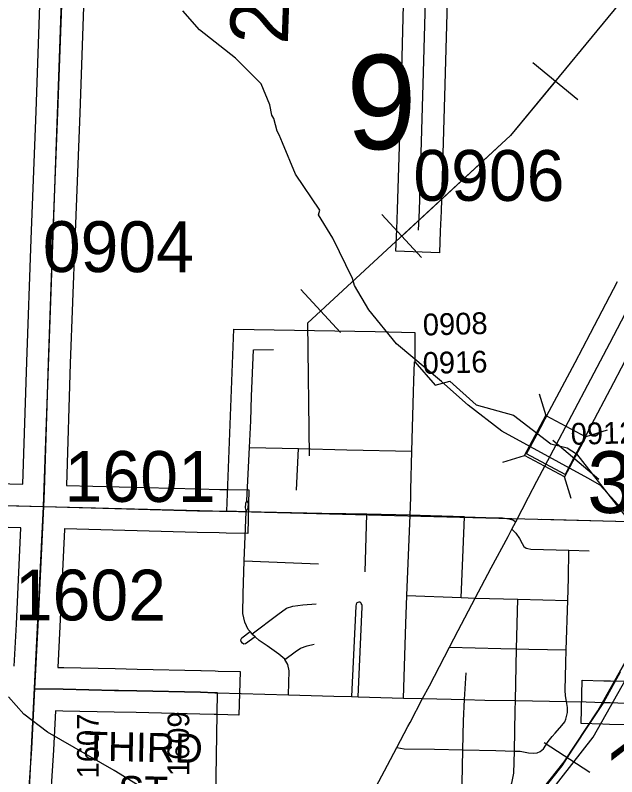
# Model space of a CAD drawing. Extents: x -132.8 to -73.3, y -60 to -26.
# Drawn here: x -113.765 to -112.937, y -40.948 to -39.899 of the extents above; entities that cross this region are included whole.
import ezdxf

# ---------------------------------------------------------------- set-up
doc = ezdxf.new("R2010")
doc.units = 0
for name, color, linetype in [('tdCoCityStreetMajor', 7, 'Continuous'), ('tdCoCityStreetMinor', 7, 'Continuous'), ('tdCoCorpBndry', 7, 'Continuous'), ('tdCoHydroRiver', 7, 'Continuous'), ('tdCoPipe', 7, 'Continuous'), ('tdCoRRCL', 7, 'Continuous'), ('tdCoSecRdNmbr', 7, 'Continuous'), ('tdCoSecRdTxt', 7, 'Continuous'), ('tdCoSecRteBand', 7, 'Continuous'), ('tdCoSecRteCL', 7, 'Continuous'), ('tdCoSectLine', 7, 'Continuous'), ('tdCoSectLinePart', 7, 'Continuous'), ('tdCoSectNmbr', 7, 'Continuous'), ('tdCoStrucSec', 7, 'Continuous'), ('tdCoStrucSecFHWANum', 7, 'Continuous'), ('tdCoSurfAsphalt', 7, 'Continuous'), ('tdCoSurfBitum', 7, 'Continuous'), ('tdCoSurfConc', 7, 'Continuous'), ('tdCoSurfGravel', 7, 'Continuous'), ('tdCoSurfLNO', 7, 'Continuous')]:
    doc.layers.add(name, color=color, linetype=linetype)

msp = doc.modelspace()

# ---------------------------------------------------------------- linework, layer by layer
at = {"layer": 'tdCoCityStreetMajor'}
msp.add_line((-113.2305, -40.84), (-113.2041, -40.8407), dxfattribs=at)
for points in [[(-113.2041, -40.8407), (-113.1947, -40.823), (-113.1672, -40.7699), (-113.1553, -40.7468), (-113.1317, -40.7023), (-113.1097, -40.6607), (-113.0865, -40.6175), (-113.0811, -40.6073), (-113.0758, -40.597), (-113.0583, -40.5633), (-113.0468, -40.5411), (-113.0203, -40.4913)], [(-113.2305, -40.84), (-113.2271, -40.7377), (-113.2257, -40.6987), (-113.2215, -40.5881), (-113.2809, -40.5868), (-113.3098, -40.5862), (-113.3428, -40.5855), (-113.4472, -40.5833), (-113.474, -40.5827)], [(-113.5947, -41.5826), (-113.5846, -41.5635), (-113.574, -41.5423), (-113.541, -41.4809), (-113.5168, -41.434), (-113.4862, -41.3758), (-113.4638, -41.3339), (-113.4629, -41.3323), (-113.4325, -41.274), (-113.3962, -41.2049), (-113.3822, -41.1789), (-113.3784, -41.1719), (-113.3644, -41.1458), (-113.3373, -41.0927), (-113.335, -41.0886), (-113.3345, -41.0877), (-113.3138, -41.0496), (-113.2825, -40.9897), (-113.2643, -40.9551), (-113.2524, -40.9327), (-113.2395, -40.908), (-113.2246, -40.8794), (-113.2215, -40.8737), (-113.2041, -40.8407)], [(-113.4865, -40.8327), (-113.3889, -40.8355), (-113.3263, -40.8373), (-113.3021, -40.8379), (-113.2929, -40.8382), (-113.2305, -40.84)], [(-113.2041, -40.8407), (-113.1646, -40.8416), (-113.1463, -40.842), (-113.1186, -40.8427), (-113.0764, -40.8435), (-113.0059, -40.8449), (-112.979, -40.8454), (-112.9551, -40.846)]]:
    msp.add_lwpolyline(points, dxfattribs=at)
at = {"layer": 'tdCoCityStreetMinor'}
for p, q in [((-113.4464, -40.5676), (-113.4426, -40.4946)), ((-113.4426, -40.4946), (-113.3752, -40.4963)), ((-113.3778, -40.5535), (-113.3752, -40.4963)), ((-113.4498, -40.6508), (-113.4472, -40.5833)), ((-113.2831, -40.666), (-113.2809, -40.5868)), ((-113.0026, -40.6363), (-112.9748, -40.6371)), ((-113.2257, -40.6987), (-113.151, -40.7016)), ((-113.0747, -40.7721), (-113.073, -40.7039)), ((-113.073, -40.7039), (-113.0042, -40.7058)), ((-113.0063, -40.7734), (-113.0042, -40.7058)), ((-113.4389, -40.7517), (-113.4419, -40.7485))]:
    msp.add_line(p, q, dxfattribs=at)
for points in [[(-113.4426, -40.4946), (-113.4406, -40.4579), (-113.4399, -40.424), (-113.4372, -40.3603), (-113.4096, -40.3598)], [(-113.2188, -40.4999), (-113.2165, -40.4186), (-113.2162, -40.4029)], [(-113.3752, -40.4963), (-113.3084, -40.498), (-113.2188, -40.4999)], [(-113.1466, -40.5902), (-113.1933, -40.5887), (-113.2215, -40.5881), (-113.2206, -40.5632), (-113.2202, -40.5532), (-113.2188, -40.4999)], [(-113.4464, -40.5676), (-113.4483, -40.5721), (-113.4487, -40.5779), (-113.4472, -40.5833)], [(-113.4472, -40.5833), (-113.4443, -40.578), (-113.4442, -40.5719), (-113.4464, -40.5676)], [(-113.151, -40.7016), (-113.1484, -40.6359), (-113.1466, -40.5902)], [(-113.1466, -40.5902), (-113.1171, -40.5912), (-113.0941, -40.5919), (-113.0853, -40.5932), (-113.0798, -40.5946), (-113.0758, -40.597)], [(-113.0811, -40.6073), (-113.0756, -40.6129), (-113.0707, -40.6203), (-113.067, -40.6272), (-113.0646, -40.6314), (-113.0613, -40.6336), (-113.0593, -40.634), (-113.0549, -40.6348), (-113.0026, -40.6363)], [(-113.0042, -40.7058), (-113.0032, -40.675), (-113.0026, -40.6363)], [(-113.4419, -40.7485), (-113.4446, -40.7456), (-113.4491, -40.7355), (-113.4518, -40.7237), (-113.4515, -40.6965), (-113.4498, -40.6508)], [(-113.4498, -40.6508), (-113.3821, -40.6536), (-113.3478, -40.6551)], [(-113.151, -40.7016), (-113.1317, -40.7023), (-113.073, -40.7039)], [(-113.4389, -40.7517), (-113.4034, -40.7247), (-113.3918, -40.7163), (-113.3829, -40.7134), (-113.3693, -40.7116), (-113.3506, -40.7102)], [(-113.2929, -40.8382), (-113.2876, -40.7143), (-113.2876, -40.7125), (-113.288, -40.711), (-113.2887, -40.7096), (-113.2894, -40.7088), (-113.2906, -40.7081), (-113.2921, -40.7079), (-113.2935, -40.7082), (-113.2947, -40.709), (-113.2958, -40.7106), (-113.2963, -40.7133), (-113.3021, -40.8379)], [(-113.4347, -40.7558), (-113.4482, -40.7653), (-113.4505, -40.7657), (-113.4524, -40.7646), (-113.4541, -40.7623), (-113.4545, -40.7596), (-113.4532, -40.7571), (-113.4419, -40.7485)], [(-113.4347, -40.7558), (-113.438, -40.7528), (-113.4389, -40.7517)], [(-113.3939, -40.7868), (-113.3941, -40.7865), (-113.4024, -40.7794), (-113.4185, -40.7682), (-113.4293, -40.7607), (-113.4347, -40.7558)], [(-113.3939, -40.7868), (-113.3799, -40.7762), (-113.3722, -40.7715), (-113.3631, -40.768), (-113.3537, -40.7658)], [(-113.1672, -40.7699), (-113.0962, -40.7716), (-113.0747, -40.7721)], [(-113.0778, -40.913), (-113.0767, -40.8572), (-113.0764, -40.8435), (-113.0747, -40.7721)], [(-113.0778, -40.913), (-113.07, -40.9133), (-113.0585, -40.9153), (-113.0508, -40.916), (-113.047, -40.9157), (-113.0464, -40.9156), (-113.0423, -40.9138), (-113.0377, -40.91), (-113.0312, -40.8998), (-113.0257, -40.8931), (-113.0217, -40.8883), (-113.0122, -40.8779), (-113.0082, -40.8728), (-113.0067, -40.8691), (-113.0044, -40.86), (-113.0044, -40.853), (-113.0059, -40.8449), (-113.0072, -40.837), (-113.0076, -40.8293), (-113.0069, -40.792), (-113.0063, -40.7734)], [(-113.0747, -40.7721), (-113.0577, -40.7725), (-113.0063, -40.7734)], [(-113.3889, -40.8355), (-113.3879, -40.8026), (-113.3896, -40.7939), (-113.3939, -40.7868)], [(-113.1487, -40.9112), (-113.148, -40.8715), (-113.1463, -40.842), (-113.1443, -40.8054)], [(-113.2395, -40.908), (-113.2294, -40.9099), (-113.1877, -40.9104), (-113.1487, -40.9112)], [(-113.1198, -40.9811), (-113.1292, -40.9805), (-113.1388, -40.9791), (-113.1438, -40.9776), (-113.1465, -40.9754), (-113.1482, -40.9714), (-113.1495, -40.9578), (-113.1487, -40.9112)], [(-113.1487, -40.9112), (-113.1031, -40.9121), (-113.0778, -40.913)], [(-113.1001, -40.9823), (-113.0937, -40.9783), (-113.0871, -40.9689), (-113.0811, -40.9574), (-113.0784, -40.9433), (-113.0778, -40.913)]]:
    msp.add_lwpolyline(points, dxfattribs=at)
at = {"layer": 'tdCoCorpBndry'}
for points in [[(-113.4922, -41.1807), (-113.4865, -40.8327), (-113.4906, -40.8326), (-113.5102, -40.8321), (-113.598, -40.8301), (-113.623, -40.8296), (-113.6285, -40.8294), (-113.6991, -40.8279), (-113.7383, -40.8274), (-113.7339, -40.7398), (-113.726, -40.5762), (-113.5141, -40.5818), (-113.4839, -40.5825), (-113.474, -40.5827), (-113.4641, -40.3316), (-113.2694, -40.3351), (-113.2148, -40.3361), (-113.2151, -40.3766), (-113.1869, -40.4088), (-113.1665, -40.4035), (-113.1305, -40.4358), (-113.0791, -40.4504), (-113.0277, -40.4895), (-113.0052, -40.495), (-112.9923, -40.5033), (-112.9193, -40.5968)], [(-112.932, -40.8042), (-112.9551, -40.846), (-112.9913, -40.9003), (-113.0125, -40.9336), (-113.0408, -40.9692)]]:
    msp.add_lwpolyline(points, dxfattribs=at)
at = {"layer": 'tdCoHydroRiver'}
for points in [[(-112.9149, -40.5952), (-112.9594, -40.5468), (-112.9765, -40.5369), (-113.0948, -40.4723), (-113.1412, -40.4364), (-113.1783, -40.4039), (-113.2401, -40.3519), (-113.2784, -40.3051), (-113.298, -40.2715), (-113.3009, -40.262), (-113.3279, -40.2061), (-113.3476, -40.174), (-113.3459, -40.1678), (-113.3793, -40.118), (-113.3972, -40.0749), (-113.4016, -40.0638), (-113.4046, -40.059), (-113.4089, -40.0415), (-113.412, -40.0367), (-113.4148, -40.0224), (-113.4267, -39.9937), (-113.4621, -39.9581), (-113.5116, -39.919), (-113.5346, -39.8932)], [(-113.5732, -40.9743), (-113.6291, -40.9398), (-113.7208, -40.8869), (-113.7534, -40.8624), (-113.7748, -40.8382)]]:
    msp.add_lwpolyline(points, dxfattribs=at)
at = {"layer": 'tdCoPipe'}
for p, q in [((-113.0523, -39.9641), (-112.9902, -40.0154)), ((-113.2603, -40.1738), (-113.2055, -40.233)), ((-113.372, -40.2771), (-113.3173, -40.3362))]:
    msp.add_line(p, q, dxfattribs=at)
for points in [[(-105.9298, -34.3143), (-107.1376, -35.2896), (-107.2544, -35.627), (-107.4515, -35.8694), (-107.6165, -36.0032), (-108.1216, -36.1979), (-108.7003, -36.3613), (-109.2739, -36.4692), (-109.8232, -36.5657), (-110.2082, -36.7726), (-110.6565, -37.2465), (-111.3087, -37.897), (-111.6823, -38.2413), (-112.0402, -38.6037), (-112.4515, -39.1299), (-112.7238, -39.629), (-113.0831, -40.0649), (-113.3629, -40.3235), (-113.3604, -40.5063)], [(-113.0212, -39.9898), (-113.0831, -40.0649), (-113.2329, -40.2034)], [(-113.3446, -40.3067), (-113.3629, -40.3235), (-113.3604, -40.5063)]]:
    msp.add_lwpolyline(points, dxfattribs=at)
at = {"layer": 'tdCoRRCL'}
msp.add_line((-113.0366, -40.9012), (-112.9738, -40.9423), dxfattribs=at)
for points in [[(-113.6984, -41.929), (-113.5583, -41.7021), (-113.5277, -41.6385), (-113.4944, -41.5723), (-113.2107, -41.2033), (-112.9691, -40.8941), (-112.9112, -40.7915), (-112.8361, -40.6325), (-112.7247, -40.3547), (-112.6029, -40.1591), (-112.1977, -39.6511), (-111.6514, -39.0702)], [(-113.069, -41.0031), (-113.0092, -40.9279), (-112.963, -40.8574), (-112.9268, -40.794), (-112.906, -40.753), (-112.8848, -40.7045), (-112.8388, -40.5988), (-112.7887, -40.4855), (-112.7654, -40.4324), (-112.7356, -40.365), (-112.7159, -40.3223), (-112.6936, -40.2803), (-112.6824, -40.2603), (-112.6428, -40.2044), (-112.6035, -40.1472), (-112.5564, -40.0906), (-112.5418, -40.0757), (-112.4639, -39.9866), (-112.3837, -39.8932)], [(-112.3837, -39.8932), (-112.4639, -39.9866), (-112.5418, -40.0757), (-112.5564, -40.0906), (-112.6035, -40.1472), (-112.6428, -40.2044), (-112.6824, -40.2603), (-112.6936, -40.2803), (-112.7159, -40.3223), (-112.7356, -40.365), (-112.7654, -40.4324), (-112.7887, -40.4855), (-112.8388, -40.5988), (-112.8848, -40.7045), (-112.906, -40.753), (-112.9268, -40.794), (-112.963, -40.8574), (-113.0092, -40.9279), (-113.069, -41.0031)]]:
    msp.add_lwpolyline(points, dxfattribs=at)
at = {"layer": 'tdCoSecRteBand'}
for points in [[(-113.181, -40.2266), (-113.241, -40.2242), (-113.2397, -40.1942), (-113.2386, -40.167), (-113.2334, -39.9931), (-113.229, -39.8296)], [(-113.169, -39.8312), (-113.1735, -39.9947), (-113.1735, -39.9948), (-113.1735, -39.9948), (-113.1786, -40.1689), (-113.1786, -40.1691), (-113.1787, -40.1693), (-113.1798, -40.1967), (-113.181, -40.2266)], [(-113.7547, -40.5454), (-113.7495, -40.3769), (-113.7495, -40.3768), (-113.7495, -40.3767), (-113.7434, -40.2078), (-113.7434, -40.2077), (-113.7434, -40.2077), (-113.7365, -40.0319), (-113.7308, -39.8714), (-113.7308, -39.8714), (-113.7308, -39.8714), (-113.7302, -39.8564), (-113.7302, -39.8564), (-113.8387, -39.8522)], [(-113.6708, -39.8736), (-113.6765, -40.0341), (-113.6765, -40.0341), (-113.6765, -40.0342), (-113.6834, -40.21), (-113.6896, -40.3788), (-113.6947, -40.547), (-113.5134, -40.5518), (-113.4833, -40.5525), (-113.4734, -40.5527), (-113.4434, -40.5533), (-113.4447, -40.6133), (-113.4747, -40.6127), (-113.4846, -40.6125), (-113.5148, -40.6118), (-113.5148, -40.6118), (-113.5149, -40.6118), (-113.6968, -40.607), (-113.6975, -40.607), (-113.6975, -40.6076), (-113.7039, -40.7412), (-113.7039, -40.7413), (-113.7039, -40.7413), (-113.7068, -40.7978), (-113.6987, -40.7979), (-113.6986, -40.7979), (-113.6985, -40.7979), (-113.6279, -40.7994), (-113.5974, -40.8001), (-113.5974, -40.8001), (-113.5974, -40.8001), (-113.5096, -40.8021), (-113.5095, -40.8021), (-113.5094, -40.8021), (-113.4898, -40.8026), (-113.4857, -40.8028), (-113.4557, -40.8036), (-113.4574, -40.8636), (-113.4874, -40.8627), (-113.4915, -40.8626), (-113.511, -40.8621), (-113.5987, -40.8601), (-113.6292, -40.8594), (-113.6997, -40.8579), (-113.7098, -40.8577), (-113.7125, -40.9112), (-113.7125, -40.9115), (-113.7126, -40.9117), (-113.7187, -41.0047)], [(-112.9199, -40.3652), (-112.9411, -40.4056), (-112.9766, -40.4729), (-112.9766, -40.473), (-112.9766, -40.473), (-112.9938, -40.5054), (-113.0079, -40.5319), (-113.0609, -40.5037), (-113.0468, -40.4772), (-113.0296, -40.4449), (-112.9942, -40.3777), (-112.9729, -40.3372), (-112.9355, -40.2661)], [(-113.9326, -40.5407), (-113.7547, -40.5454)], [(-113.7667, -40.7959), (-113.7638, -40.7383), (-113.7574, -40.6054), (-113.9341, -40.6007)], [(-112.9256, -40.8769), (-112.9468, -40.8763), (-112.9559, -40.876), (-112.9859, -40.8752), (-112.9842, -40.8152), (-112.9543, -40.8161), (-112.9452, -40.8163), (-112.9249, -40.8169)]]:
    msp.add_lwpolyline(points, dxfattribs=at)
at = {"layer": 'tdCoSecRteCL'}
for points in [[(-113.2098, -40.1954), (-113.2086, -40.168), (-113.2034, -39.9939), (-113.199, -39.8304), (-113.1948, -39.6647), (-113.1924, -39.5846)], [(-113.0203, -40.4913), (-113.0031, -40.459), (-112.9677, -40.3917), (-112.9464, -40.3512), (-112.9089, -40.2799), (-112.8774, -40.2188), (-112.852, -40.1707), (-112.8253, -40.1201), (-112.7794, -40.0331), (-112.7489, -39.9751), (-112.7166, -39.9142), (-112.6899, -39.8641), (-112.6618, -39.8104), (-112.6224, -39.7357), (-112.5735, -39.6427), (-112.56, -39.6173), (-112.5538, -39.6055)], [(-113.726, -40.5762), (-113.725, -40.5546), (-113.7196, -40.3778), (-113.7134, -40.2088), (-113.7065, -40.033), (-113.7008, -39.8725), (-113.6991, -39.8275)], [(-114.7345, -40.5514), (-114.578, -40.5539), (-114.4026, -40.5594), (-113.9333, -40.5707), (-113.726, -40.5762)], [(-113.7383, -40.8274), (-113.7339, -40.7398), (-113.726, -40.5762)], [(-113.726, -40.5762), (-113.5141, -40.5818), (-113.4839, -40.5825), (-113.474, -40.5827)], [(-113.7639, -41.5784), (-113.759, -41.4024), (-113.7565, -41.2752), (-113.7514, -41.0853), (-113.7487, -41.0032), (-113.7425, -40.9097), (-113.7383, -40.8274)], [(-113.7383, -40.8274), (-113.6991, -40.8279), (-113.6285, -40.8294), (-113.598, -40.8301), (-113.5102, -40.8321), (-113.4906, -40.8326), (-113.4865, -40.8327)], [(-112.9551, -40.846), (-112.946, -40.8463), (-112.9248, -40.8469)]]:
    msp.add_lwpolyline(points, dxfattribs=at)
at = {"layer": 'tdCoSectLine'}
for points in [[(-113.7264, -40.5762), (-113.6906, -39.571)], [(-114.7363, -40.5514), (-113.7264, -40.5762)], [(-113.7642, -41.5784), (-113.7517, -41.0853), (-113.7264, -40.5762)], [(-113.7264, -40.5762), (-112.7229, -40.6018)]]:
    msp.add_lwpolyline(points, dxfattribs=at)
at = {"layer": 'tdCoSectLinePart'}
msp.add_lwpolyline([(-113.0406, -40.5937), (-112.9385, -40.5963)], dxfattribs=at)
at = {"layer": 'tdCoStrucSec'}
for points in [[(-113.0436, -40.4206), (-113.0344, -40.4505), (-112.9792, -40.4799)], [(-113.0937, -40.5149), (-113.0638, -40.5057), (-113.0344, -40.4505)], [(-112.9499, -40.4709), (-112.9792, -40.4799), (-113.0085, -40.5351)], [(-112.9994, -40.565), (-113.0085, -40.5351), (-113.0638, -40.5057)]]:
    msp.add_lwpolyline(points, dxfattribs=at)
at = {"layer": 'tdCoStrucSecFHWANum'}
msp.add_line((-112.9614, -40.539), (-113.0246, -40.4853), dxfattribs=at)
at = {"layer": 'tdCoSurfAsphalt'}
msp.add_lwpolyline([(-113.0203, -40.4913), (-113.0031, -40.459), (-112.9677, -40.3917), (-112.9464, -40.3512), (-112.9089, -40.2799), (-112.8774, -40.2188), (-112.852, -40.1707), (-112.8253, -40.1201), (-112.7794, -40.0331), (-112.7489, -39.9751), (-112.7166, -39.9142), (-112.6899, -39.8641)], dxfattribs=at)
at = {"layer": 'tdCoSurfBitum'}
msp.add_lwpolyline([(-113.7383, -40.8274), (-113.6991, -40.8279), (-113.6285, -40.8294), (-113.598, -40.8301), (-113.5102, -40.8321), (-113.4906, -40.8326), (-113.4865, -40.8327)], dxfattribs=at)
at = {"layer": 'tdCoSurfConc'}
msp.add_lwpolyline([(-113.9333, -40.5707), (-113.726, -40.5762), (-113.5141, -40.5818), (-113.4839, -40.5825), (-113.474, -40.5827)], dxfattribs=at)
at = {"layer": 'tdCoSurfGravel'}
for points in [[(-113.726, -40.5762), (-113.725, -40.5546), (-113.7196, -40.3778), (-113.7134, -40.2088), (-113.7065, -40.033), (-113.7008, -39.8725), (-113.6991, -39.8275), (-113.6942, -39.6949), (-113.6905, -39.5859), (-113.6902, -39.571)], [(-113.2098, -40.1954), (-113.2086, -40.168), (-113.2034, -39.9939), (-113.199, -39.8304), (-113.1948, -39.6647), (-113.1924, -39.5846)], [(-113.7383, -40.8274), (-113.7339, -40.7398), (-113.726, -40.5762)], [(-112.9551, -40.846), (-112.946, -40.8463), (-112.9248, -40.8469), (-112.8836, -40.8454), (-112.8247, -40.8427), (-112.7872, -40.8387), (-112.7628, -40.8348), (-112.7495, -40.8316), (-112.7411, -40.8276), (-112.7347, -40.8232), (-112.7315, -40.8183), (-112.7287, -40.8096), (-112.7284, -40.8023)], [(-113.7639, -41.5784), (-113.759, -41.4024), (-113.7565, -41.2752), (-113.7514, -41.0853), (-113.7487, -41.0032), (-113.7425, -40.9097), (-113.7383, -40.8274)]]:
    msp.add_lwpolyline(points, dxfattribs=at)
at = {"layer": 'tdCoSurfLNO'}
for p, q in [((-113.2162, -40.4028), (-113.2155, -40.3767)), ((-113.2162, -40.4029), (-113.2162, -40.4028))]:
    msp.add_line(p, q, dxfattribs=at)

# ---------------------------------------------------------------- texts
at = {"layer": 'tdCoSecRdNmbr'}
for s, height, rotation, p in [('0906', 0.07, 359.9148, (-113.217, -40.1547)), ('0904', 0.07, 359.9145, (-113.7274, -40.2529)), ('0908', 0.03, 1.472, (-113.2035, -40.3405)), ('0916', 0.03, 1.472, (-113.2037, -40.3935)), ('0912', 0.03, 1.472, (-112.9998, -40.4911)), ('1601', 0.07, 359.9145, (-113.6974, -40.5695)), ('1602', 0.07, 359.9145, (-113.766, -40.7329)), ('1607', 0.03, 89.9144, (-113.6503, -40.9508)), ('1609', 0.03, 89.9145, (-113.5257, -40.9477))]:
    msp.add_text(s, height=height, rotation=rotation, dxfattribs=at).set_placement(p)
at = {"layer": 'tdCoSecRdTxt'}
for s, height, rotation, p in [('265TH', 0.08, 87.9997, (-113.3899, -39.9399)), ('THIRD', 0.04, 358.8114, (-113.6707, -40.9261)), ('ST', 0.04, 358.8114, (-113.6239, -40.9871))]:
    msp.add_text(s, height=height, rotation=rotation, dxfattribs=at).set_placement(p)
at = {"layer": 'tdCoSectNmbr'}
msp.add_text('9', height=0.13, rotation=359.9148, dxfattribs=at).set_placement((-113.3093, -40.0836))
at = {"layer": 'tdCoStrucSecFHWANum'}
for s, p in [('364910', (-112.9774, -40.585)), ('11411', (-112.955, -40.9874))]:
    msp.add_text(s, height=0.085, dxfattribs=at).set_placement(p)

doc.saveas('drawing.dxf')
